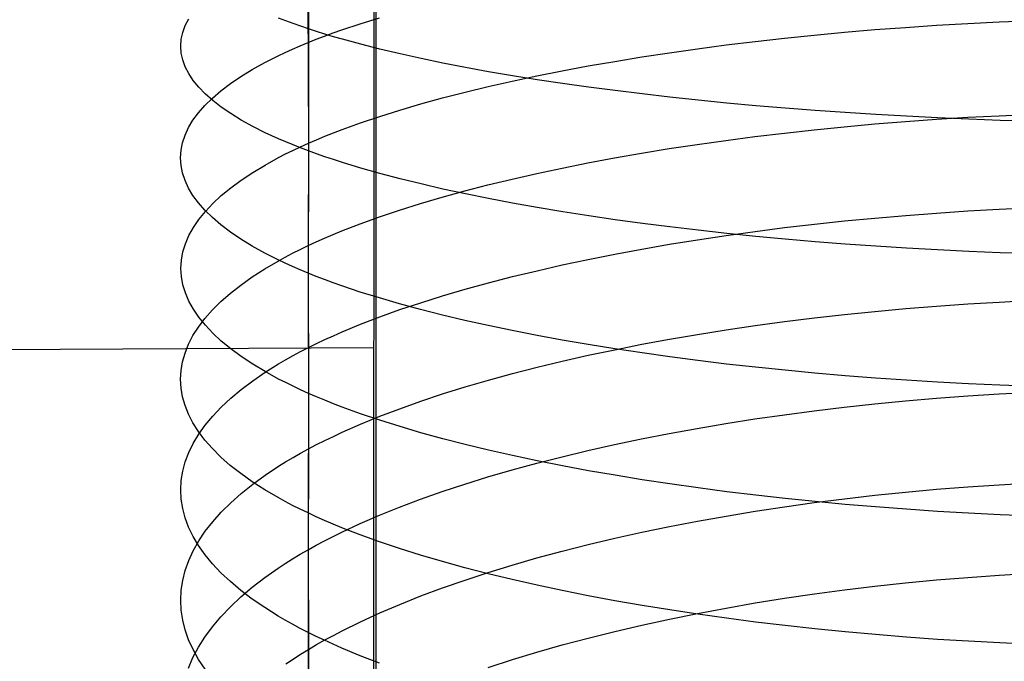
# Model space of a CAD drawing. Extents: x -383 to 1849, y -1185 to -529.
# Tile 740 of 870: x 1773 to 1788, y -1042 to -1032. Entities that reach past the tile are written whole.
import ezdxf

# ---------------------------------------------------------------- set-up
doc = ezdxf.new("R2010")
doc.units = 0
doc.layers.add('PREDEFINITO', color=7, linetype='CONTINUOUS')

msp = doc.modelspace()

# ---------------------------------------------------------------- linework, layer by layer
at = {"layer": 'PREDEFINITO'}
for p, q in [((1778.04, -885.974, 440.631), (1778.002, -1075.436, 439.084)), ((1778.035, -1078.013, 439.038), (1778.09, -902.932, 440.751)), ((1777.006, -1030.078, 670.269), (1777.014, -1031.941, 670.002)), ((1777.004, -1031.377, 654.891), (1777.012, -1033.69, 654.404)), ((1775.129, -1031.889, 660.916), (1775.182, -1031.785, 660.439)), ((1776.665, -1031.817, 669.372), (1776.557, -1031.775, 669.157)), ((1776.778, -1031.859, 669.584), (1776.665, -1031.817, 669.372)), ((1776.894, -1031.9, 669.794), (1776.778, -1031.859, 669.584)), ((1777.523, -1031.955, 653.936), (1777.803, -1031.861, 653.548)), ((1777.803, -1031.861, 653.548), (1778.097, -1031.77, 653.17)), ((1786.611, -1031.885, 647.557), (1787.088, -1031.858, 647.452)), ((1787.088, -1031.858, 647.452), (1787.568, -1031.834, 647.363)), ((1787.568, -1031.834, 647.363), (1788.05, -1031.815, 647.289)), ((1775.068, -1032.099, 661.876), (1775.091, -1031.994, 661.395)), ((1775.091, -1031.994, 661.395), (1775.129, -1031.889, 660.916)), ((1777.014, -1031.941, 670.002), (1776.894, -1031.9, 669.794)), ((1777.014, -1031.941, 670.002), (1777.013, -1033.807, 669.681)), ((1777.137, -1031.981, 670.208), (1777.014, -1031.941, 670.002)), ((1777.265, -1032.021, 670.412), (1777.137, -1031.981, 670.208)), ((1777.257, -1032.051, 654.333), (1777.388, -1032.003, 654.133)), ((1777.388, -1032.003, 654.133), (1777.523, -1031.955, 653.936)), ((1784.742, -1032.035, 648.124), (1785.203, -1031.992, 647.961)), ((1785.203, -1031.992, 647.961), (1785.668, -1031.952, 647.811)), ((1785.668, -1031.952, 647.811), (1786.138, -1031.917, 647.677)), ((1786.138, -1031.917, 647.677), (1786.611, -1031.885, 647.557)), ((1775.061, -1032.205, 662.356), (1775.068, -1032.099, 661.876)), ((1776.886, -1032.199, 654.944), (1777.006, -1032.15, 654.738)), ((1777.006, -1032.15, 654.738), (1777.13, -1032.1, 654.534)), ((1777.13, -1032.1, 654.534), (1777.257, -1032.051, 654.333)), ((1777.396, -1032.06, 670.613), (1777.265, -1032.021, 670.412)), ((1777.531, -1032.099, 670.813), (1777.396, -1032.06, 670.613)), ((1777.811, -1032.176, 671.204), (1777.531, -1032.099, 670.813)), ((1783.394, -1032.186, 648.698), (1783.837, -1032.132, 648.493)), ((1783.837, -1032.132, 648.493), (1784.287, -1032.082, 648.302)), ((1784.287, -1032.082, 648.302), (1784.742, -1032.035, 648.124)), ((1775.069, -1032.31, 662.837), (1775.061, -1032.205, 662.356)), ((1775.092, -1032.415, 663.317), (1775.069, -1032.31, 662.837)), ((1776.549, -1032.352, 655.574), (1776.658, -1032.301, 655.362)), ((1776.658, -1032.301, 655.362), (1776.77, -1032.25, 655.152)), ((1776.77, -1032.25, 655.152), (1776.886, -1032.199, 654.944)), ((1778.105, -1032.251, 671.586), (1777.811, -1032.176, 671.204)), ((1778.412, -1032.324, 671.959), (1778.105, -1032.251, 671.586)), ((1782.106, -1032.369, 649.392), (1782.528, -1032.305, 649.148)), ((1782.528, -1032.305, 649.148), (1782.957, -1032.244, 648.917)), ((1782.957, -1032.244, 648.917), (1783.394, -1032.186, 648.698)), ((1775.13, -1032.52, 663.796), (1775.092, -1032.415, 663.317)), ((1776.154, -1032.561, 656.44), (1776.344, -1032.456, 656.004)), ((1776.344, -1032.456, 656.004), (1776.549, -1032.352, 655.574)), ((1778.733, -1032.395, 672.321), (1778.412, -1032.324, 671.959)), ((1779.065, -1032.464, 672.673), (1778.733, -1032.395, 672.321)), ((1779.41, -1032.53, 673.015), (1779.065, -1032.464, 672.673)), ((1781.287, -1032.507, 649.917), (1781.692, -1032.437, 649.649)), ((1781.692, -1032.437, 649.649), (1782.106, -1032.369, 649.392)), ((1775.184, -1032.624, 664.274), (1775.13, -1032.52, 663.796)), ((1775.978, -1032.669, 656.883), (1776.154, -1032.561, 656.44)), ((1779.766, -1032.595, 673.346), (1779.41, -1032.53, 673.015)), ((1780.133, -1032.658, 673.665), (1779.766, -1032.595, 673.346)), ((1780.504, -1032.658, 650.491), (1780.89, -1032.581, 650.198)), ((1780.89, -1032.581, 650.198), (1781.287, -1032.507, 649.917)), ((1775.252, -1032.728, 664.749), (1775.184, -1032.624, 664.274)), ((1775.336, -1032.831, 665.222), (1775.252, -1032.728, 664.749)), ((1775.819, -1032.777, 657.331), (1775.978, -1032.669, 656.883)), ((1779.76, -1032.822, 651.11), (1780.127, -1032.739, 650.795)), ((1780.127, -1032.739, 650.795), (1780.504, -1032.658, 650.491)), ((1780.51, -1032.718, 673.974), (1780.133, -1032.658, 673.665)), ((1780.897, -1032.776, 674.27), (1780.51, -1032.718, 673.974)), ((1775.435, -1032.934, 665.691), (1775.336, -1032.831, 665.222)), ((1775.545, -1032.998, 658.244), (1775.674, -1032.887, 657.785)), ((1775.674, -1032.887, 657.785), (1775.819, -1032.777, 657.331)), ((1779.061, -1032.996, 651.772), (1779.405, -1032.907, 651.436)), ((1779.405, -1032.907, 651.436), (1779.76, -1032.822, 651.11)), ((1781.294, -1032.832, 674.555), (1780.897, -1032.776, 674.27)), ((1781.7, -1032.885, 674.828), (1781.294, -1032.832, 674.555)), ((1782.114, -1032.936, 675.088), (1781.7, -1032.885, 674.828)), ((1775.43, -1033.11, 658.707), (1775.545, -1032.998, 658.244)), ((1775.55, -1033.036, 666.157), (1775.435, -1032.934, 665.691)), ((1775.679, -1033.137, 666.618), (1775.55, -1033.036, 666.157)), ((1778.729, -1033.088, 652.119), (1779.061, -1032.996, 651.772)), ((1782.537, -1032.985, 675.336), (1782.114, -1032.936, 675.088)), ((1782.967, -1033.031, 675.571), (1782.537, -1032.985, 675.336)), ((1783.404, -1033.074, 675.792), (1782.967, -1033.031, 675.571)), ((1775.248, -1033.337, 659.644), (1775.331, -1033.223, 659.174)), ((1775.331, -1033.223, 659.174), (1775.43, -1033.11, 658.707)), ((1775.824, -1033.237, 667.074), (1775.679, -1033.137, 666.618)), ((1778.102, -1033.278, 652.843), (1778.409, -1033.182, 652.476)), ((1778.409, -1033.182, 652.476), (1778.729, -1033.088, 652.119)), ((1783.848, -1033.115, 676), (1783.404, -1033.074, 675.792)), ((1784.298, -1033.153, 676.195), (1783.848, -1033.115, 676)), ((1784.754, -1033.188, 676.375), (1784.298, -1033.153, 676.195)), ((1785.215, -1033.221, 676.541), (1784.754, -1033.188, 676.375)), ((1785.681, -1033.25, 676.693), (1785.215, -1033.221, 676.541)), ((1775.179, -1033.451, 660.116), (1775.248, -1033.337, 659.644)), ((1775.984, -1033.335, 667.525), (1775.824, -1033.237, 667.074)), ((1776.16, -1033.433, 667.971), (1775.984, -1033.335, 667.525)), ((1777.809, -1033.378, 653.22), (1778.102, -1033.278, 652.843)), ((1785.667, -1033.395, 647.488), (1786.137, -1033.357, 647.354)), ((1786.151, -1033.277, 676.829), (1785.681, -1033.25, 676.693)), ((1786.137, -1033.357, 647.354), (1786.61, -1033.323, 647.234)), ((1786.625, -1033.301, 676.951), (1786.151, -1033.277, 676.829)), ((1786.61, -1033.323, 647.234), (1787.087, -1033.293, 647.129)), ((1787.102, -1033.322, 677.057), (1786.625, -1033.301, 676.951)), ((1787.087, -1033.293, 647.129), (1787.567, -1033.268, 647.04)), ((1787.582, -1033.34, 677.148), (1787.102, -1033.322, 677.057)), ((1787.567, -1033.268, 647.04), (1788.049, -1033.247, 646.966)), ((1788.064, -1033.354, 677.222), (1787.582, -1033.34, 677.148)), ((1775.126, -1033.566, 660.591), (1775.179, -1033.451, 660.116)), ((1776.35, -1033.529, 668.409), (1776.16, -1033.433, 667.971)), ((1777.394, -1033.531, 653.802), (1777.529, -1033.479, 653.605)), ((1777.529, -1033.479, 653.605), (1777.809, -1033.378, 653.22)), ((1784.285, -1033.533, 647.978), (1784.741, -1033.483, 647.8)), ((1784.741, -1033.483, 647.8), (1785.201, -1033.437, 647.637)), ((1785.201, -1033.437, 647.637), (1785.667, -1033.395, 647.488)), ((1775.088, -1033.681, 661.067), (1775.126, -1033.566, 660.591)), ((1776.556, -1033.623, 668.841), (1776.35, -1033.529, 668.409)), ((1776.665, -1033.67, 669.054), (1776.556, -1033.623, 668.841)), ((1776.777, -1033.716, 669.265), (1776.665, -1033.67, 669.054)), ((1777.012, -1033.69, 654.404), (1777.136, -1033.636, 654.201)), ((1777.136, -1033.636, 654.201), (1777.263, -1033.583, 654)), ((1777.263, -1033.583, 654), (1777.394, -1033.531, 653.802)), ((1782.955, -1033.707, 648.591), (1783.392, -1033.645, 648.373)), ((1783.392, -1033.645, 648.373), (1783.835, -1033.587, 648.168)), ((1783.835, -1033.587, 648.168), (1784.285, -1033.533, 647.978)), ((1775.057, -1033.913, 662.022), (1775.065, -1033.797, 661.544)), ((1775.065, -1033.797, 661.544), (1775.088, -1033.681, 661.067)), ((1776.664, -1033.853, 655.025), (1776.776, -1033.798, 654.816)), ((1776.776, -1033.798, 654.816), (1776.892, -1033.744, 654.609)), ((1776.893, -1033.762, 669.474), (1776.777, -1033.716, 669.265)), ((1776.892, -1033.744, 654.609), (1777.012, -1033.69, 654.404)), ((1777.013, -1033.807, 669.681), (1776.893, -1033.762, 669.474)), ((1777.012, -1033.69, 654.404), (1777.006, -1035.255, 654.053)), ((1777.013, -1033.807, 669.681), (1777.007, -1035.676, 669.307)), ((1777.137, -1033.852, 669.886), (1777.013, -1033.807, 669.681)), ((1782.103, -1033.841, 649.064), (1782.525, -1033.772, 648.821)), ((1782.525, -1033.772, 648.821), (1782.955, -1033.707, 648.591)), ((1775.065, -1034.028, 662.5), (1775.057, -1033.913, 662.022)), ((1776.35, -1034.022, 655.664), (1776.556, -1033.909, 655.236)), ((1776.556, -1033.909, 655.236), (1776.664, -1033.853, 655.025)), ((1777.264, -1033.896, 670.089), (1777.137, -1033.852, 669.886)), ((1777.396, -1033.94, 670.29), (1777.264, -1033.896, 670.089)), ((1777.531, -1033.984, 670.488), (1777.396, -1033.94, 670.29)), ((1781.283, -1033.99, 649.588), (1781.689, -1033.914, 649.32)), ((1781.689, -1033.914, 649.32), (1782.103, -1033.841, 649.064)), ((1775.088, -1034.144, 662.977), (1775.065, -1034.028, 662.5)), ((1776.16, -1034.136, 656.099), (1776.35, -1034.022, 655.664)), ((1777.811, -1034.069, 670.877), (1777.531, -1033.984, 670.488)), ((1778.105, -1034.152, 671.258), (1777.811, -1034.069, 670.877)), ((1780.5, -1034.151, 650.159), (1780.887, -1034.069, 649.867)), ((1780.887, -1034.069, 649.867), (1781.283, -1033.99, 649.588)), ((1775.126, -1034.259, 663.454), (1775.088, -1034.144, 662.977)), ((1775.179, -1034.374, 663.928), (1775.126, -1034.259, 663.454)), ((1775.826, -1034.37, 656.987), (1775.985, -1034.252, 656.54)), ((1775.985, -1034.252, 656.54), (1776.16, -1034.136, 656.099)), ((1778.413, -1034.233, 671.628), (1778.105, -1034.152, 671.258)), ((1778.733, -1034.312, 671.989), (1778.413, -1034.233, 671.628)), ((1779.756, -1034.326, 650.775), (1780.123, -1034.237, 650.461)), ((1780.123, -1034.237, 650.461), (1780.5, -1034.151, 650.159)), ((1775.248, -1034.488, 664.401), (1775.179, -1034.374, 663.928)), ((1775.681, -1034.489, 657.439), (1775.826, -1034.37, 656.987)), ((1779.066, -1034.389, 672.339), (1778.733, -1034.312, 671.989)), ((1779.056, -1034.513, 651.435), (1779.401, -1034.418, 651.1)), ((1779.41, -1034.463, 672.679), (1779.066, -1034.389, 672.339)), ((1779.401, -1034.418, 651.1), (1779.756, -1034.326, 650.775)), ((1775.331, -1034.602, 664.871), (1775.248, -1034.488, 664.401)), ((1775.552, -1034.61, 657.896), (1775.681, -1034.489, 657.439)), ((1778.724, -1034.611, 651.78), (1779.056, -1034.513, 651.435)), ((1779.766, -1034.535, 673.008), (1779.41, -1034.463, 672.679)), ((1780.133, -1034.605, 673.326), (1779.766, -1034.535, 673.008)), ((1775.43, -1034.715, 665.338), (1775.331, -1034.602, 664.871)), ((1775.544, -1034.827, 665.801), (1775.43, -1034.715, 665.338)), ((1775.437, -1034.731, 658.357), (1775.552, -1034.61, 657.896)), ((1778.097, -1034.815, 652.5), (1778.404, -1034.712, 652.135)), ((1778.404, -1034.712, 652.135), (1778.724, -1034.611, 651.78)), ((1780.51, -1034.672, 673.633), (1780.133, -1034.605, 673.326)), ((1780.898, -1034.736, 673.929), (1780.51, -1034.672, 673.633)), ((1786.612, -1034.757, 646.879), (1787.089, -1034.725, 646.775)), ((1787.089, -1034.725, 646.775), (1787.568, -1034.698, 646.687)), ((1787.568, -1034.698, 646.687), (1788.05, -1034.676, 646.614)), ((1775.255, -1034.977, 659.29), (1775.339, -1034.854, 658.822)), ((1775.339, -1034.854, 658.822), (1775.437, -1034.731, 658.357)), ((1775.674, -1034.938, 666.259), (1775.544, -1034.827, 665.801)), ((1777.803, -1034.921, 652.875), (1778.097, -1034.815, 652.5)), ((1781.295, -1034.799, 674.212), (1780.898, -1034.736, 673.929)), ((1781.701, -1034.858, 674.484), (1781.295, -1034.799, 674.212)), ((1782.115, -1034.915, 674.743), (1781.701, -1034.858, 674.484)), ((1784.743, -1034.927, 647.44), (1785.204, -1034.878, 647.278)), ((1785.204, -1034.878, 647.278), (1785.669, -1034.833, 647.131)), ((1785.669, -1034.833, 647.131), (1786.139, -1034.793, 646.997)), ((1786.139, -1034.793, 646.997), (1786.612, -1034.757, 646.879)), ((1775.186, -1035.101, 659.761), (1775.255, -1034.977, 659.29)), ((1775.819, -1035.048, 666.713), (1775.674, -1034.938, 666.259)), ((1777.523, -1035.03, 653.259), (1777.803, -1034.921, 652.875)), ((1782.537, -1034.969, 674.99), (1782.115, -1034.915, 674.743)), ((1782.968, -1035.02, 675.223), (1782.537, -1034.969, 674.99)), ((1783.405, -1035.068, 675.444), (1782.968, -1035.02, 675.223)), ((1783.839, -1035.038, 647.806), (1784.288, -1034.98, 647.616)), ((1784.288, -1034.98, 647.616), (1784.743, -1034.927, 647.44)), ((1775.133, -1035.226, 660.234), (1775.186, -1035.101, 659.761)), ((1775.979, -1035.157, 667.162), (1775.819, -1035.048, 666.713)), ((1776.154, -1035.264, 667.605), (1775.979, -1035.157, 667.162)), ((1777.13, -1035.198, 653.851), (1777.257, -1035.141, 653.651)), ((1777.257, -1035.141, 653.651), (1777.388, -1035.085, 653.454)), ((1777.388, -1035.085, 653.454), (1777.523, -1035.03, 653.259)), ((1782.529, -1035.235, 648.454), (1782.959, -1035.165, 648.225)), ((1782.959, -1035.165, 648.225), (1783.395, -1035.1, 648.009)), ((1783.395, -1035.1, 648.009), (1783.839, -1035.038, 647.806)), ((1783.849, -1035.113, 675.651), (1783.405, -1035.068, 675.444)), ((1784.299, -1035.156, 675.845), (1783.849, -1035.113, 675.651)), ((1784.755, -1035.195, 676.024), (1784.299, -1035.156, 675.845)), ((1775.095, -1035.351, 660.709), (1775.133, -1035.226, 660.234)), ((1776.344, -1035.37, 668.041), (1776.154, -1035.264, 667.605)), ((1776.77, -1035.371, 654.463), (1776.887, -1035.313, 654.257)), ((1776.887, -1035.313, 654.257), (1777.006, -1035.255, 654.053)), ((1777.006, -1035.255, 654.053), (1777.13, -1035.198, 653.851)), ((1777.006, -1035.255, 654.053), (1777.013, -1038.363, 653.235)), ((1781.693, -1035.385, 648.949), (1782.107, -1035.308, 648.695)), ((1782.107, -1035.308, 648.695), (1782.529, -1035.235, 648.454)), ((1785.215, -1035.231, 676.189), (1784.755, -1035.195, 676.024)), ((1785.681, -1035.264, 676.34), (1785.215, -1035.231, 676.189)), ((1786.151, -1035.294, 676.476), (1785.681, -1035.264, 676.34)), ((1786.625, -1035.32, 676.598), (1786.151, -1035.294, 676.476)), ((1787.102, -1035.344, 676.703), (1786.625, -1035.32, 676.598)), ((1775.064, -1035.602, 661.661), (1775.072, -1035.476, 661.184)), ((1775.072, -1035.476, 661.184), (1775.095, -1035.351, 660.709)), ((1776.55, -1035.473, 668.471), (1776.344, -1035.37, 668.041)), ((1776.55, -1035.49, 654.881), (1776.658, -1035.43, 654.671)), ((1776.658, -1035.525, 668.683), (1776.55, -1035.473, 668.471)), ((1776.658, -1035.43, 654.671), (1776.77, -1035.371, 654.463)), ((1780.892, -1035.55, 649.493), (1781.288, -1035.466, 649.215)), ((1781.288, -1035.466, 649.215), (1781.693, -1035.385, 648.949)), ((1787.582, -1035.363, 676.794), (1787.102, -1035.344, 676.703)), ((1788.064, -1035.38, 676.868), (1787.582, -1035.363, 676.794)), ((1775.072, -1035.727, 662.137), (1775.064, -1035.602, 661.661)), ((1776.154, -1035.733, 655.738), (1776.344, -1035.61, 655.306)), ((1776.344, -1035.61, 655.306), (1776.55, -1035.49, 654.881)), ((1776.771, -1035.576, 668.893), (1776.658, -1035.525, 668.683)), ((1776.887, -1035.626, 669.101), (1776.771, -1035.576, 668.893)), ((1777.007, -1035.676, 669.307), (1776.887, -1035.626, 669.101)), ((1780.505, -1035.638, 649.782), (1780.892, -1035.55, 649.493)), ((1775.095, -1035.853, 662.613), (1775.072, -1035.727, 662.137)), ((1775.979, -1035.857, 656.176), (1776.154, -1035.733, 655.738)), ((1777.131, -1035.725, 669.511), (1777.007, -1035.676, 669.307)), ((1777.007, -1035.676, 669.307), (1777.013, -1037.514, 668.917)), ((1777.258, -1035.774, 669.712), (1777.131, -1035.725, 669.511)), ((1777.389, -1035.822, 669.912), (1777.258, -1035.774, 669.712)), ((1779.762, -1035.824, 650.394), (1780.128, -1035.729, 650.083)), ((1780.128, -1035.729, 650.083), (1780.505, -1035.638, 649.782)), ((1775.133, -1035.978, 663.087), (1775.095, -1035.853, 662.613)), ((1775.819, -1035.983, 656.62), (1775.979, -1035.857, 656.176)), ((1777.524, -1035.87, 670.109), (1777.389, -1035.822, 669.912)), ((1777.805, -1035.964, 670.497), (1777.524, -1035.87, 670.109)), ((1779.062, -1036.022, 651.05), (1779.406, -1035.921, 650.717)), ((1779.406, -1035.921, 650.717), (1779.762, -1035.824, 650.394)), ((1775.186, -1036.102, 663.56), (1775.133, -1035.978, 663.087)), ((1775.674, -1036.11, 657.069), (1775.819, -1035.983, 656.62)), ((1778.099, -1036.055, 670.875), (1777.805, -1035.964, 670.497)), ((1778.406, -1036.145, 671.244), (1778.099, -1036.055, 670.875)), ((1778.73, -1036.127, 651.393), (1779.062, -1036.022, 651.05)), ((1775.255, -1036.226, 664.031), (1775.186, -1036.102, 663.56)), ((1775.338, -1036.35, 664.499), (1775.255, -1036.226, 664.031)), ((1775.545, -1036.239, 657.523), (1775.674, -1036.11, 657.069)), ((1778.727, -1036.232, 671.603), (1778.406, -1036.145, 671.244)), ((1778.41, -1036.234, 651.746), (1778.73, -1036.127, 651.393)), ((1779.06, -1036.316, 671.952), (1778.727, -1036.232, 671.603)), ((1785.669, -1036.26, 646.751), (1786.139, -1036.217, 646.619)), ((1786.139, -1036.217, 646.619), (1786.612, -1036.179, 646.501)), ((1786.612, -1036.179, 646.501), (1787.089, -1036.145, 646.398)), ((1787.089, -1036.145, 646.398), (1787.568, -1036.117, 646.31)), ((1787.568, -1036.117, 646.31), (1788.05, -1036.093, 646.238)), ((1775.332, -1036.5, 658.444), (1775.431, -1036.369, 657.982)), ((1775.437, -1036.472, 664.964), (1775.338, -1036.35, 664.499)), ((1775.431, -1036.369, 657.982), (1775.545, -1036.239, 657.523)), ((1777.809, -1036.457, 652.482), (1778.103, -1036.344, 652.109)), ((1778.103, -1036.344, 652.109), (1778.41, -1036.234, 651.746)), ((1779.404, -1036.398, 672.291), (1779.06, -1036.316, 671.952)), ((1784.288, -1036.416, 647.234), (1784.743, -1036.36, 647.059)), ((1784.743, -1036.36, 647.059), (1785.204, -1036.307, 646.898)), ((1785.204, -1036.307, 646.898), (1785.669, -1036.26, 646.751)), ((1775.248, -1036.631, 658.909), (1775.332, -1036.5, 658.444)), ((1775.551, -1036.594, 665.426), (1775.437, -1036.472, 664.964)), ((1777.529, -1036.573, 652.863), (1777.809, -1036.457, 652.482)), ((1779.76, -1036.477, 672.619), (1779.404, -1036.398, 672.291)), ((1780.127, -1036.554, 672.936), (1779.76, -1036.477, 672.619)), ((1783.395, -1036.543, 647.624), (1783.839, -1036.477, 647.423)), ((1783.839, -1036.477, 647.423), (1784.288, -1036.416, 647.234)), ((1775.179, -1036.764, 659.377), (1775.248, -1036.631, 658.909)), ((1775.681, -1036.714, 665.883), (1775.551, -1036.594, 665.426)), ((1777.264, -1036.691, 653.254), (1777.395, -1036.632, 653.057)), ((1777.395, -1036.632, 653.057), (1777.529, -1036.573, 652.863)), ((1780.505, -1036.628, 673.241), (1780.127, -1036.554, 672.936)), ((1780.892, -1036.699, 673.536), (1780.505, -1036.628, 673.241)), ((1782.529, -1036.686, 648.067), (1782.959, -1036.612, 647.839)), ((1782.959, -1036.612, 647.839), (1783.395, -1036.543, 647.624)), ((1778.011, -1036.82, 439.689), (1655.668, -1037.461, 449.897)), ((1775.126, -1036.897, 659.846), (1775.179, -1036.764, 659.377)), ((1775.825, -1036.834, 666.335), (1775.681, -1036.714, 665.883)), ((1775.985, -1036.951, 666.782), (1775.825, -1036.834, 666.335)), ((1776.893, -1036.874, 653.856), (1777.013, -1036.813, 653.653)), ((1777.013, -1036.813, 653.653), (1777.136, -1036.752, 653.452)), ((1777.136, -1036.752, 653.452), (1777.264, -1036.691, 653.254)), ((1781.289, -1036.768, 673.818), (1780.892, -1036.699, 673.536)), ((1781.696, -1036.833, 674.089), (1781.289, -1036.768, 673.818)), ((1781.693, -1036.846, 648.559), (1782.107, -1036.764, 648.307)), ((1782.11, -1036.896, 674.347), (1781.696, -1036.833, 674.089)), ((1782.107, -1036.764, 648.307), (1782.529, -1036.686, 648.067)), ((1775.088, -1037.031, 660.318), (1775.126, -1036.897, 659.846)), ((1776.16, -1037.067, 667.223), (1775.985, -1036.951, 666.782)), ((1776.664, -1036.999, 654.267), (1776.777, -1036.936, 654.061)), ((1776.777, -1036.936, 654.061), (1776.893, -1036.874, 653.856)), ((1780.892, -1037.021, 649.1), (1781.288, -1036.932, 648.823)), ((1781.288, -1036.932, 648.823), (1781.693, -1036.846, 648.559)), ((1782.533, -1036.955, 674.593), (1782.11, -1036.896, 674.347)), ((1782.963, -1037.011, 674.826), (1782.533, -1036.955, 674.593)), ((1775.065, -1037.165, 660.79), (1775.088, -1037.031, 660.318)), ((1776.35, -1037.182, 667.657), (1776.16, -1037.067, 667.223)), ((1776.35, -1037.191, 654.899), (1776.556, -1037.062, 654.476)), ((1776.556, -1037.062, 654.476), (1776.664, -1036.999, 654.267)), ((1780.128, -1037.212, 649.686), (1780.505, -1037.115, 649.387)), ((1780.505, -1037.115, 649.387), (1780.892, -1037.021, 649.1)), ((1783.401, -1037.065, 675.046), (1782.963, -1037.011, 674.826)), ((1783.845, -1037.115, 675.252), (1783.401, -1037.065, 675.046)), ((1784.295, -1037.161, 675.445), (1783.845, -1037.115, 675.252)), ((1775.057, -1037.299, 661.263), (1775.065, -1037.165, 660.79)), ((1776.16, -1037.321, 655.329), (1776.35, -1037.191, 654.899)), ((1776.556, -1037.295, 668.085), (1776.35, -1037.182, 667.657)), ((1779.762, -1037.312, 649.996), (1780.128, -1037.212, 649.686)), ((1784.751, -1037.205, 675.624), (1784.295, -1037.161, 675.445)), ((1785.212, -1037.244, 675.789), (1784.751, -1037.205, 675.624)), ((1785.678, -1037.281, 675.939), (1785.212, -1037.244, 675.789)), ((1786.149, -1037.314, 676.075), (1785.678, -1037.281, 675.939)), ((1775.065, -1037.433, 661.736), (1775.057, -1037.299, 661.263)), ((1775.088, -1037.567, 662.209), (1775.065, -1037.433, 661.736)), ((1775.985, -1037.453, 655.765), (1776.16, -1037.321, 655.329)), ((1776.665, -1037.35, 668.296), (1776.556, -1037.295, 668.085)), ((1776.777, -1037.405, 668.505), (1776.665, -1037.35, 668.296)), ((1776.893, -1037.46, 668.712), (1776.777, -1037.405, 668.505)), ((1779.062, -1037.523, 650.647), (1779.406, -1037.416, 650.316)), ((1779.406, -1037.416, 650.316), (1779.762, -1037.312, 649.996)), ((1786.623, -1037.343, 676.196), (1786.149, -1037.314, 676.075)), ((1787.1, -1037.368, 676.302), (1786.623, -1037.343, 676.196)), ((1787.58, -1037.39, 676.392), (1787.1, -1037.368, 676.302)), ((1788.063, -1037.408, 676.466), (1787.58, -1037.39, 676.392)), ((1775.126, -1037.7, 662.68), (1775.088, -1037.567, 662.209)), ((1775.68, -1037.723, 656.654), (1775.825, -1037.588, 656.207)), ((1775.825, -1037.588, 656.207), (1775.985, -1037.453, 655.765)), ((1777.013, -1037.514, 668.917), (1776.893, -1037.46, 668.712)), ((1777.013, -1037.514, 668.917), (1777.007, -1039.343, 668.475)), ((1777.137, -1037.567, 669.12), (1777.013, -1037.514, 668.917)), ((1777.264, -1037.62, 669.321), (1777.137, -1037.567, 669.12)), ((1778.73, -1037.634, 650.989), (1779.062, -1037.523, 650.647)), ((1786.61, -1037.588, 646.101), (1787.087, -1037.552, 645.998)), ((1787.087, -1037.552, 645.998), (1787.567, -1037.522, 645.91)), ((1787.567, -1037.522, 645.91), (1788.049, -1037.497, 645.838)), ((1775.179, -1037.834, 663.15), (1775.126, -1037.7, 662.68)), ((1775.55, -1037.86, 657.106), (1775.68, -1037.723, 656.654)), ((1777.395, -1037.673, 669.52), (1777.264, -1037.62, 669.321)), ((1777.53, -1037.724, 669.716), (1777.395, -1037.673, 669.52)), ((1777.81, -1037.826, 670.102), (1777.53, -1037.724, 669.716)), ((1778.41, -1037.748, 651.34), (1778.73, -1037.634, 650.989)), ((1784.741, -1037.78, 646.657), (1785.201, -1037.725, 646.497)), ((1785.201, -1037.725, 646.497), (1785.667, -1037.674, 646.351)), ((1785.667, -1037.674, 646.351), (1786.137, -1037.628, 646.218)), ((1786.137, -1037.628, 646.218), (1786.61, -1037.588, 646.101)), ((1775.247, -1037.966, 663.618), (1775.179, -1037.834, 663.15)), ((1775.436, -1037.999, 657.562), (1775.55, -1037.86, 657.106)), ((1777.809, -1037.985, 652.071), (1778.103, -1037.865, 651.701)), ((1778.104, -1037.925, 670.478), (1777.81, -1037.826, 670.102)), ((1778.103, -1037.865, 651.701), (1778.41, -1037.748, 651.34)), ((1783.835, -1037.905, 647.019), (1784.285, -1037.84, 646.831)), ((1784.285, -1037.84, 646.831), (1784.741, -1037.78, 646.657)), ((1775.331, -1038.098, 664.083), (1775.247, -1037.966, 663.618)), ((1775.337, -1038.138, 658.021), (1775.436, -1037.999, 657.562)), ((1777.529, -1038.108, 652.45), (1777.809, -1037.985, 652.071)), ((1778.412, -1038.022, 670.845), (1778.104, -1037.925, 670.478)), ((1778.732, -1038.116, 671.202), (1778.412, -1038.022, 670.845)), ((1782.955, -1038.049, 647.434), (1783.392, -1037.975, 647.22)), ((1783.392, -1037.975, 647.22), (1783.835, -1037.905, 647.019)), ((1775.253, -1038.279, 658.484), (1775.337, -1038.138, 658.021)), ((1775.43, -1038.229, 664.545), (1775.331, -1038.098, 664.083)), ((1777.264, -1038.234, 652.838), (1777.395, -1038.171, 652.643)), ((1777.395, -1038.171, 652.643), (1777.529, -1038.108, 652.45)), ((1779.065, -1038.207, 671.549), (1778.732, -1038.116, 671.202)), ((1782.103, -1038.21, 647.899), (1782.525, -1038.127, 647.66)), ((1782.525, -1038.127, 647.66), (1782.955, -1038.049, 647.434)), ((1775.184, -1038.42, 658.95), (1775.253, -1038.279, 658.484)), ((1775.544, -1038.359, 665.004), (1775.43, -1038.229, 664.545)), ((1777.013, -1038.363, 653.235), (1777.136, -1038.298, 653.036)), ((1777.136, -1038.298, 653.036), (1777.264, -1038.234, 652.838)), ((1779.409, -1038.296, 671.886), (1779.065, -1038.207, 671.549)), ((1779.765, -1038.382, 672.212), (1779.409, -1038.296, 671.886)), ((1781.283, -1038.388, 648.413), (1781.689, -1038.297, 648.15)), ((1781.689, -1038.297, 648.15), (1782.103, -1038.21, 647.899)), ((1775.13, -1038.562, 659.417), (1775.184, -1038.42, 658.95)), ((1775.674, -1038.488, 665.458), (1775.544, -1038.359, 665.004)), ((1775.818, -1038.615, 665.907), (1775.674, -1038.488, 665.458)), ((1776.777, -1038.494, 653.64), (1776.893, -1038.428, 653.437)), ((1776.893, -1038.428, 653.437), (1777.013, -1038.363, 653.235)), ((1777.013, -1038.363, 653.235), (1777.006, -1039.905, 652.799)), ((1780.132, -1038.465, 672.527), (1779.765, -1038.382, 672.212)), ((1780.509, -1038.545, 672.831), (1780.132, -1038.465, 672.527)), ((1780.5, -1038.582, 648.974), (1780.887, -1038.483, 648.688)), ((1780.887, -1038.483, 648.688), (1781.283, -1038.388, 648.413)), ((1775.092, -1038.705, 659.887), (1775.13, -1038.562, 659.417)), ((1775.978, -1038.741, 666.351), (1775.818, -1038.615, 665.907)), ((1776.35, -1038.764, 654.474), (1776.556, -1038.628, 654.053)), ((1776.556, -1038.628, 654.053), (1776.664, -1038.561, 653.846)), ((1776.664, -1038.561, 653.846), (1776.777, -1038.494, 653.64)), ((1780.123, -1038.685, 649.271), (1780.5, -1038.582, 648.974)), ((1780.897, -1038.622, 673.123), (1780.509, -1038.545, 672.831)), ((1781.293, -1038.696, 673.404), (1780.897, -1038.622, 673.123)), ((1775.069, -1038.847, 660.357), (1775.092, -1038.705, 659.887)), ((1776.154, -1038.865, 666.79), (1775.978, -1038.741, 666.351)), ((1776.16, -1038.903, 654.901), (1776.35, -1038.764, 654.474)), ((1779.401, -1038.901, 649.898), (1779.756, -1038.791, 649.579)), ((1779.756, -1038.791, 649.579), (1780.123, -1038.685, 649.271)), ((1781.699, -1038.767, 673.673), (1781.293, -1038.696, 673.404)), ((1782.114, -1038.835, 673.93), (1781.699, -1038.767, 673.673)), ((1775.061, -1038.99, 660.828), (1775.069, -1038.847, 660.357)), ((1775.985, -1039.044, 655.334), (1776.16, -1038.903, 654.901)), ((1776.344, -1038.988, 667.222), (1776.154, -1038.865, 666.79)), ((1779.056, -1039.015, 650.227), (1779.401, -1038.901, 649.898)), ((1782.536, -1038.899, 674.174), (1782.114, -1038.835, 673.93)), ((1782.967, -1038.96, 674.405), (1782.536, -1038.899, 674.174)), ((1787.088, -1038.944, 645.568), (1787.568, -1038.912, 645.481)), ((1787.568, -1038.912, 645.481), (1788.05, -1038.886, 645.41)), ((1775.068, -1039.133, 661.299), (1775.061, -1038.99, 660.828)), ((1775.825, -1039.186, 655.774), (1775.985, -1039.044, 655.334)), ((1776.55, -1039.108, 667.647), (1776.344, -1038.988, 667.222)), ((1778.724, -1039.133, 650.566), (1779.056, -1039.015, 650.227)), ((1783.404, -1039.017, 674.623), (1782.967, -1038.96, 674.405)), ((1783.848, -1039.071, 674.828), (1783.404, -1039.017, 674.623)), ((1784.298, -1039.122, 675.02), (1783.848, -1039.071, 674.828)), ((1785.203, -1039.126, 646.061), (1785.668, -1039.072, 645.916)), ((1785.668, -1039.072, 645.916), (1786.138, -1039.024, 645.786)), ((1786.138, -1039.024, 645.786), (1786.611, -1038.981, 645.669)), ((1786.611, -1038.981, 645.669), (1787.088, -1038.944, 645.568)), ((1775.091, -1039.276, 661.769), (1775.068, -1039.133, 661.299)), ((1775.68, -1039.33, 656.218), (1775.825, -1039.186, 655.774)), ((1776.658, -1039.167, 667.857), (1776.55, -1039.108, 667.647)), ((1776.77, -1039.226, 668.065), (1776.658, -1039.167, 667.857)), ((1776.887, -1039.285, 668.271), (1776.77, -1039.226, 668.065)), ((1778.404, -1039.253, 650.915), (1778.724, -1039.133, 650.566)), ((1784.287, -1039.248, 646.392), (1784.742, -1039.184, 646.22)), ((1784.754, -1039.169, 675.198), (1784.298, -1039.122, 675.02)), ((1784.742, -1039.184, 646.22), (1785.203, -1039.126, 646.061)), ((1785.215, -1039.212, 675.361), (1784.754, -1039.169, 675.198)), ((1785.68, -1039.251, 675.51), (1785.215, -1039.212, 675.361)), ((1775.128, -1039.418, 662.238), (1775.091, -1039.276, 661.769)), ((1775.55, -1039.476, 656.667), (1775.68, -1039.33, 656.218)), ((1777.007, -1039.343, 668.475), (1776.887, -1039.285, 668.271)), ((1777.007, -1039.343, 668.475), (1777.006, -1042.991, 667.502)), ((1777.13, -1039.4, 668.676), (1777.007, -1039.343, 668.475)), ((1777.803, -1039.505, 651.642), (1778.097, -1039.377, 651.274)), ((1778.097, -1039.377, 651.274), (1778.404, -1039.253, 650.915)), ((1782.957, -1039.467, 646.989), (1783.394, -1039.389, 646.777)), ((1783.394, -1039.389, 646.777), (1783.838, -1039.316, 646.578)), ((1783.838, -1039.316, 646.578), (1784.287, -1039.248, 646.392)), ((1786.15, -1039.286, 675.645), (1785.68, -1039.251, 675.51)), ((1786.624, -1039.318, 675.765), (1786.15, -1039.286, 675.645)), ((1787.101, -1039.346, 675.87), (1786.624, -1039.318, 675.765)), ((1787.581, -1039.369, 675.959), (1787.101, -1039.346, 675.87)), ((1788.064, -1039.389, 676.033), (1787.581, -1039.369, 675.959)), ((1775.181, -1039.56, 662.706), (1775.128, -1039.418, 662.238)), ((1775.436, -1039.623, 657.12), (1775.55, -1039.476, 656.667)), ((1777.258, -1039.456, 668.876), (1777.13, -1039.4, 668.676)), ((1777.389, -1039.512, 669.074), (1777.258, -1039.456, 668.876)), ((1777.524, -1039.568, 669.269), (1777.389, -1039.512, 669.074)), ((1777.523, -1039.635, 652.019), (1777.803, -1039.505, 651.642)), ((1782.528, -1039.55, 647.213), (1782.957, -1039.467, 646.989)), ((1775.25, -1039.702, 663.172), (1775.181, -1039.56, 662.706)), ((1775.337, -1039.771, 657.577), (1775.436, -1039.623, 657.12)), ((1777.388, -1039.702, 652.211), (1777.523, -1039.635, 652.019)), ((1777.804, -1039.677, 669.653), (1777.524, -1039.568, 669.269)), ((1778.099, -1039.783, 670.028), (1777.804, -1039.677, 669.653)), ((1781.692, -1039.729, 647.699), (1782.106, -1039.637, 647.45)), ((1782.106, -1039.637, 647.45), (1782.528, -1039.55, 647.213)), ((1775.333, -1039.842, 663.635), (1775.25, -1039.702, 663.172)), ((1775.253, -1039.92, 658.038), (1775.337, -1039.771, 657.577)), ((1775.432, -1039.982, 664.094), (1775.333, -1039.842, 663.635)), ((1777.006, -1039.905, 652.799), (1777.13, -1039.837, 652.601)), ((1777.13, -1039.837, 652.601), (1777.257, -1039.769, 652.405)), ((1777.257, -1039.769, 652.405), (1777.388, -1039.702, 652.211)), ((1778.406, -1039.886, 670.393), (1778.099, -1039.783, 670.028)), ((1780.89, -1039.926, 648.232), (1781.287, -1039.825, 647.96)), ((1781.287, -1039.825, 647.96), (1781.692, -1039.729, 647.699)), ((1775.184, -1040.071, 658.5), (1775.253, -1039.92, 658.038)), ((1775.546, -1040.12, 664.551), (1775.432, -1039.982, 664.094)), ((1776.77, -1040.044, 653.202), (1776.886, -1039.974, 652.999)), ((1776.886, -1039.974, 652.999), (1777.006, -1039.905, 652.799)), ((1777.006, -1039.905, 652.799), (1777.012, -1041.429, 652.314)), ((1778.726, -1039.987, 670.748), (1778.406, -1039.886, 670.393)), ((1779.059, -1040.085, 671.094), (1778.726, -1039.987, 670.748)), ((1780.504, -1040.03, 648.516), (1780.89, -1039.926, 648.232)), ((1775.13, -1040.221, 658.965), (1775.184, -1040.071, 658.5)), ((1775.675, -1040.258, 665.003), (1775.546, -1040.12, 664.551)), ((1776.55, -1040.186, 653.612), (1776.658, -1040.115, 653.406)), ((1776.658, -1040.115, 653.406), (1776.77, -1040.044, 653.202)), ((1779.404, -1040.18, 671.429), (1779.059, -1040.085, 671.094)), ((1779.761, -1040.251, 649.117), (1780.127, -1040.139, 648.811)), ((1780.127, -1040.139, 648.811), (1780.504, -1040.03, 648.516)), ((1775.092, -1040.373, 659.432), (1775.13, -1040.221, 658.965)), ((1775.819, -1040.393, 665.45), (1775.675, -1040.258, 665.003)), ((1776.344, -1040.331, 654.03), (1776.55, -1040.186, 653.612)), ((1779.76, -1040.272, 671.753), (1779.404, -1040.18, 671.429)), ((1779.405, -1040.368, 649.433), (1779.761, -1040.251, 649.117)), ((1780.127, -1040.361, 672.067), (1779.76, -1040.272, 671.753)), ((1787.088, -1040.327, 645.112), (1787.568, -1040.293, 645.026)), ((1787.568, -1040.293, 645.026), (1788.05, -1040.265, 644.955)), ((1775.069, -1040.524, 659.899), (1775.092, -1040.373, 659.432)), ((1775.979, -1040.527, 665.892), (1775.819, -1040.393, 665.45)), ((1776.154, -1040.478, 654.454), (1776.344, -1040.331, 654.03)), ((1779.061, -1040.488, 649.76), (1779.405, -1040.368, 649.433)), ((1780.505, -1040.447, 672.37), (1780.127, -1040.361, 672.067)), ((1785.669, -1040.462, 645.458), (1786.138, -1040.411, 645.328)), ((1786.138, -1040.411, 645.328), (1786.611, -1040.366, 645.213)), ((1786.611, -1040.366, 645.213), (1787.088, -1040.327, 645.112)), ((1775.061, -1040.676, 660.367), (1775.069, -1040.524, 659.899)), ((1775.979, -1040.627, 654.884), (1776.154, -1040.478, 654.454)), ((1776.154, -1040.66, 666.328), (1775.979, -1040.527, 665.892)), ((1778.729, -1040.612, 650.096), (1779.061, -1040.488, 649.76)), ((1780.892, -1040.529, 672.661), (1780.505, -1040.447, 672.37)), ((1781.289, -1040.608, 672.941), (1780.892, -1040.529, 672.661)), ((1784.287, -1040.647, 645.93), (1784.743, -1040.58, 645.759)), ((1784.743, -1040.58, 645.759), (1785.203, -1040.518, 645.602)), ((1785.203, -1040.518, 645.602), (1785.669, -1040.462, 645.458)), ((1775.068, -1040.828, 660.835), (1775.061, -1040.676, 660.367)), ((1775.819, -1040.777, 655.32), (1775.979, -1040.627, 654.884)), ((1776.344, -1040.79, 666.758), (1776.154, -1040.66, 666.328)), ((1778.102, -1040.871, 650.799), (1778.409, -1040.74, 650.443)), ((1778.409, -1040.74, 650.443), (1778.729, -1040.612, 650.096)), ((1781.695, -1040.684, 673.209), (1781.289, -1040.608, 672.941)), ((1782.11, -1040.757, 673.464), (1781.695, -1040.684, 673.209)), ((1783.395, -1040.796, 646.312), (1783.838, -1040.719, 646.115)), ((1783.838, -1040.719, 646.115), (1784.287, -1040.647, 645.93)), ((1775.091, -1040.98, 661.303), (1775.068, -1040.828, 660.835)), ((1775.674, -1040.93, 655.762), (1775.819, -1040.777, 655.32)), ((1776.549, -1040.919, 667.182), (1776.344, -1040.79, 666.758)), ((1777.809, -1041.006, 651.164), (1778.102, -1040.871, 650.799)), ((1782.533, -1040.826, 673.708), (1782.11, -1040.757, 673.464)), ((1782.528, -1040.965, 646.745), (1782.958, -1040.878, 646.522)), ((1782.963, -1040.891, 673.938), (1782.533, -1040.826, 673.708)), ((1782.958, -1040.878, 646.522), (1783.395, -1040.796, 646.312)), ((1783.401, -1040.953, 674.156), (1782.963, -1040.891, 673.938)), ((1775.128, -1041.131, 661.769), (1775.091, -1040.98, 661.303)), ((1775.545, -1041.084, 656.208), (1775.674, -1040.93, 655.762)), ((1776.658, -1040.982, 667.39), (1776.549, -1040.919, 667.182)), ((1776.77, -1041.045, 667.597), (1776.658, -1040.982, 667.39)), ((1776.886, -1041.107, 667.802), (1776.77, -1041.045, 667.597)), ((1777.529, -1041.143, 651.539), (1777.809, -1041.006, 651.164)), ((1782.106, -1041.057, 646.98), (1782.528, -1040.965, 646.745)), ((1783.845, -1041.011, 674.36), (1783.401, -1040.953, 674.156)), ((1784.295, -1041.065, 674.551), (1783.845, -1041.011, 674.36)), ((1775.181, -1041.282, 662.234), (1775.128, -1041.131, 661.769)), ((1775.43, -1041.24, 656.658), (1775.545, -1041.084, 656.208)), ((1777.006, -1041.169, 668.005), (1776.886, -1041.107, 667.802)), ((1777.13, -1041.23, 668.206), (1777.006, -1041.169, 668.005)), ((1777.394, -1041.214, 651.729), (1777.529, -1041.143, 651.539)), ((1781.287, -1041.255, 647.486), (1781.693, -1041.154, 647.227)), ((1781.693, -1041.154, 647.227), (1782.106, -1041.057, 646.98)), ((1784.751, -1041.115, 674.729), (1784.295, -1041.065, 674.551)), ((1785.212, -1041.161, 674.892), (1784.751, -1041.115, 674.729)), ((1785.678, -1041.203, 675.041), (1785.212, -1041.161, 674.892)), ((1775.25, -1041.432, 662.697), (1775.181, -1041.282, 662.234)), ((1775.331, -1041.397, 657.112), (1775.43, -1041.24, 656.658)), ((1777.257, -1041.29, 668.405), (1777.13, -1041.23, 668.206)), ((1777.136, -1041.356, 652.117), (1777.263, -1041.285, 651.922)), ((1777.388, -1041.35, 668.602), (1777.257, -1041.29, 668.405)), ((1777.263, -1041.285, 651.922), (1777.394, -1041.214, 651.729)), ((1780.891, -1041.361, 647.756), (1781.287, -1041.255, 647.486)), ((1786.149, -1041.242, 675.175), (1785.678, -1041.203, 675.041)), ((1786.623, -1041.275, 675.295), (1786.149, -1041.242, 675.175)), ((1787.1, -1041.305, 675.399), (1786.623, -1041.275, 675.295)), ((1787.58, -1041.33, 675.488), (1787.1, -1041.305, 675.399)), ((1788.063, -1041.351, 675.562), (1787.58, -1041.33, 675.488)), ((1775.248, -1041.555, 657.569), (1775.331, -1041.397, 657.112)), ((1775.333, -1041.581, 663.157), (1775.25, -1041.432, 662.697)), ((1776.893, -1041.502, 652.513), (1777.012, -1041.429, 652.314)), ((1777.012, -1041.429, 652.314), (1777.136, -1041.356, 652.117)), ((1777.012, -1041.429, 652.314), (1777.012, -1044.452, 651.272)), ((1777.523, -1041.409, 668.796), (1777.388, -1041.35, 668.602)), ((1777.803, -1041.525, 669.178), (1777.523, -1041.409, 668.796)), ((1780.128, -1041.585, 648.33), (1780.504, -1041.471, 648.038)), ((1780.504, -1041.471, 648.038), (1780.891, -1041.361, 647.756)), ((1775.179, -1041.714, 658.028), (1775.248, -1041.555, 657.569)), ((1775.432, -1041.729, 663.615), (1775.333, -1041.581, 663.157)), ((1776.665, -1041.651, 652.917), (1776.777, -1041.576, 652.714)), ((1776.777, -1041.576, 652.714), (1776.893, -1041.502, 652.513)), ((1778.098, -1041.638, 669.551), (1777.803, -1041.525, 669.178)), ((1779.761, -1041.704, 648.634), (1780.128, -1041.585, 648.33))]:
    msp.add_line(p, q, dxfattribs=at)

doc.saveas('drawing.dxf')
